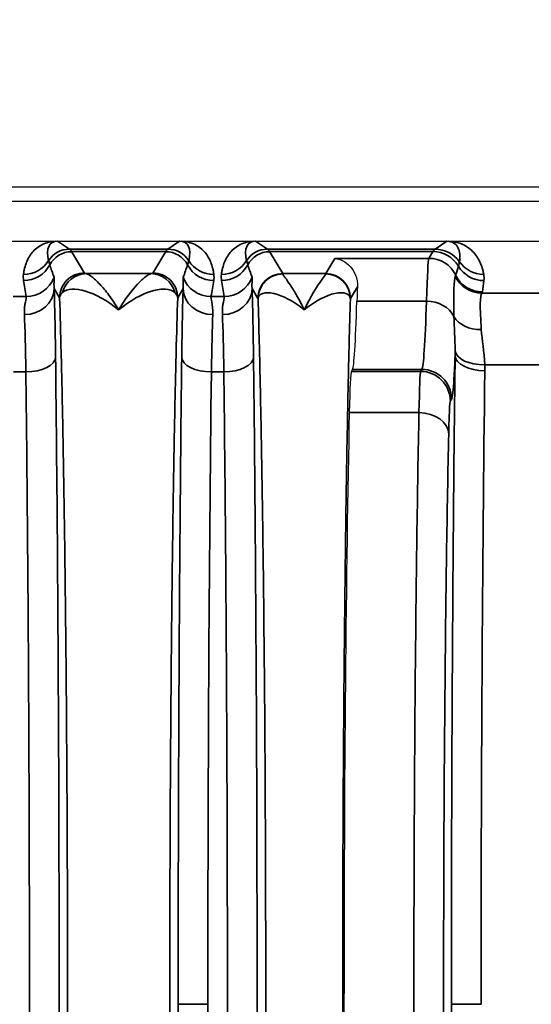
# Model space of a CAD drawing. Header units: millimetres. Extents: x 399 to 6233, y -1870 to 1602.
# Tile 707 of 711: x 6069 to 6079, y 330 to 349. Entities that reach past the tile are written whole.
import ezdxf

# ---------------------------------------------------------------- set-up
doc = ezdxf.new("R2010")
doc.units = ezdxf.units.MM
for name, color, linetype, lineweight in [('AM_5', 3, 'Continuous', 25), ('可見 (ISO)', 7, 'Continuous', 25), ('窄部可見 (ISO)', 7, 'Continuous', 35)]:
    doc.layers.add(name, color=color, linetype=linetype, lineweight=lineweight)
doc.styles.add('尺寸標註', font='romans.shx', dxfattribs={"bigfont": 'CHINESET.SHX'})
doc.dimstyles.new('CNS1$0', dxfattribs={"dimtxt": 2.5, "dimasz": 2.5, "dimexe": 1, "dimexo": 1, "dimgap": 1.5, "dimtad": 1, "dimtoh": 1, "dimdec": 1, "dimdsep": 46, "dimtxsty": '尺寸標註', "dimcen": 0, "dimclrd": 2, "dimclre": 2, "dimclrt": 1, "dimadec": 0, "dimazin": 2, "dimtp": 0.1, "dimtm": 0.1, "dimtfac": 0.71, "dimtdec": 1, "dimtmove": 0, "dimatfit": 0, "dimfxl": 0, "dimlwd": 13, "dimlwe": 13, "dimarcsym": 0})

# ---------------------------------------------------------------- blocks, each defined once
blk = doc.blocks.new('*D355')
at = {"layer": 'AM_5', "color": 2, "lineweight": 13}
for p, q in [((5942.878, 336.403), (5942.878, 359.702)), ((6103.598, 330.553), (6103.598, 359.702)), ((6101.098, 358.702), (5945.378, 358.702))]:
    blk.add_line(p, q, dxfattribs=at)
at = {"layer": 'AM_5', "color": 2, "lineweight": -2}
for points in [[(5945.378, 359.119), (5945.378, 358.285), (5942.878, 358.702)], [(6101.098, 359.119), (6101.098, 358.285), (6103.598, 358.702)]]:
    blk.add_solid(points, dxfattribs=at)
at = {"layer": 'Defpoints', "color": 0, "lineweight": -2}
for p in [(5942.878, 358.702), (5942.878, 335.403), (6103.598, 329.553)]:
    blk.add_point(p, dxfattribs=at)
at = {"layer": 'AM_5', "color": 1, "insert": (6023.238, 361.452), "char_height": 2.5, "attachment_point": 5, "style": '尺寸標註'}
blk.add_mtext('160.7', dxfattribs=at)

msp = doc.modelspace()

# ---------------------------------------------------------------- linework, layer by layer
at = {"layer": '可見 (ISO)'}
for p, q in [((5978.898, 346.053), (6091.898, 346.053)), ((6087.648, 345.753), (5983.148, 345.753)), ((5983.148, 344.953), (6087.648, 344.953)), ((6076.889, 344.303), (6076.889, 344.303)), ((6075.35, 342.326), (6075.374, 342.367))]:
    msp.add_line(p, q, dxfattribs=at)
for centre, major_axis, ratio, start_param, end_param in [((6075.521, 339.609), (0, 5.001), 0.020942, 0.485675, 0.596874), ((6075.368, 350.362), (0, -8), 0.020947, 0.034907, 0.596976), ((6075.352, 339.328), (0, 3), 0.020947, 0.034907, 0.763507), ((6075.548, 329.553), (0, 16.531), 0.020947, 0.763507, 2.378086)]:
    msp.add_ellipse(centre, major_axis=major_axis, ratio=ratio, start_param=start_param, end_param=end_param, dxfattribs=at)
for points, knots in [([(6069.379, 344.953), (6069.386, 344.953), (6069.394, 344.953), (6069.4, 344.953), (6069.406, 344.953), (6069.411, 344.953), (6069.415, 344.953)], [0.00000000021, 0.00000000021, 0.00000000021, 0.00000000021, 0.00002113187, 0.00002113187, 0.00002113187, 0.0000394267, 0.0000394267, 0.0000394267, 0.0000394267]), ([(6071.881, 344.953), (6071.885, 344.953), (6071.89, 344.953), (6071.896, 344.953), (6071.903, 344.953), (6071.91, 344.953), (6071.917, 344.953)], [-0.00000491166, -0.00000491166, -0.00000491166, -0.00000491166, 0.00001268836, 0.00001268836, 0.00001268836, 0.00003478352, 0.00003478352, 0.00003478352, 0.00003478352]), ([(6073.379, 344.953), (6073.386, 344.953), (6073.394, 344.953), (6073.4, 344.953), (6073.406, 344.953), (6073.411, 344.953), (6073.415, 344.953)], [0.00000000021, 0.00000000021, 0.00000000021, 0.00000000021, 0.00002113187, 0.00002113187, 0.00002113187, 0.0000394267, 0.0000394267, 0.0000394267, 0.0000394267]), ([(6077.281, 344.953), (6077.281, 344.953), (6077.282, 344.953), (6077.282, 344.953), (6077.282, 344.953), (6077.282, 344.953), (6077.282, 344.953), (6077.282, 344.953), (6077.285, 344.953), (6077.292, 344.953), (6077.295, 344.953), (6077.305, 344.953), (6077.312, 344.953), (6077.319, 344.953)], [-0.005146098, -0.005146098, -0.005146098, -0.005146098, -0.004810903, -0.004810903, -0.004628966, -0.004628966, -0.004600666, -0.004600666, -0.003063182, -0.003063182, -0.002040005, -0.002040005, 0, 0, 0, 0]), ([(6075.018, 344.607), (6075.121, 344.595), (6075.235, 344.543), (6075.414, 344.346), (6075.479, 344.203), (6075.472, 344.032)], [-0.6655719, -0.6655719, -0.6655719, -0.6655719, -0.555783, -0.555783, -0.4460779, -0.4460779, -0.4460779, -0.4460779])]:
    msp.add_open_spline(points, degree=3, knots=knots, dxfattribs=at)
at = {"layer": '窄部可見 (ISO)'}
for p, q in [((6069.415, 344.953), (6069.654, 344.794)), ((6069.654, 344.794), (6071.643, 344.794)), ((6071.643, 344.794), (6071.881, 344.953)), ((6073.415, 344.953), (6073.654, 344.794)), ((6073.654, 344.794), (6077.043, 344.794)), ((6077.043, 344.794), (6077.281, 344.953)), ((6071.599, 344.743), (6069.698, 344.743)), ((6069.698, 344.743), (6069.956, 344.312)), ((6071.341, 344.312), (6071.599, 344.743)), ((6076.999, 344.743), (6073.698, 344.743)), ((6073.698, 344.743), (6073.963, 344.3)), ((6074.833, 344.3), (6075.018, 344.607)), ((6075.018, 344.607), (6076.918, 344.607)), ((6076.918, 344.607), (6076.999, 344.743)), ((6069.992, 344.3), (6071.305, 344.3)), ((6073.963, 344.3), (6074.833, 344.3)), ((6069.456, 343.813), (6069.345, 343.998)), ((6071.952, 343.998), (6071.841, 343.813)), ((6073.463, 343.8), (6073.345, 343.998)), ((6075.472, 344.032), (6075.333, 343.8)), ((6068.514, 343.838), (6068.782, 343.838)), ((6072.514, 343.838), (6072.782, 343.838)), ((6077.986, 343.908), (6079.275, 343.908)), ((6075.462, 343.746), (6076.869, 343.746)), ((6079.248, 342.462), (6078.046, 342.462)), ((6068.774, 342.315), (6068.523, 342.315)), ((6072.774, 342.315), (6072.523, 342.315)), ((6075.35, 342.326), (6076.75, 342.326)), ((6076.774, 342.367), (6075.374, 342.367)), ((6076.75, 342.326), (6076.774, 342.367)), ((6077.374, 341.767), (6077.35, 341.727)), ((6076.717, 341.496), (6075.309, 341.496)), ((6072.451, 329.553), (6071.851, 329.553)), ((6077.972, 329.553), (6077.372, 329.553))]:
    msp.add_line(p, q, dxfattribs=at)
for centre, major_axis, ratio, start_param, end_param in [((6069.929, 344.111), (-0.641, 0.802), 0.399262, 5.974018, 6.980681), ((6069.654, 344.294), (-0.277, -0.416), 0.999683, 3.729704, 4.736367), ((6069.625, 244.76), (0, 100.043), 0.020838, 6.248286, 6.269226), ((6071.672, 244.76), (0, 100.043), 0.020838, 0.01396, 0.034899), ((6071.643, 344.294), (0.277, -0.416), 0.999683, 1.546818, 2.553481), ((6071.368, 344.111), (0.641, 0.802), 0.399262, 5.585689, 6.592352), ((6073.929, 344.111), (-0.641, 0.802), 0.399262, 5.974018, 6.980681), ((6073.654, 344.294), (0.277, 0.416), 0.999683, 0.588111, 1.594775), ((6073.625, 244.76), (0, 100.043), 0.020838, 6.248286, 6.269226), ((6077.072, 244.76), (0, 100.043), 0.020817, 0.01396, 0.034899), ((6077.043, 344.194), (-0.333, 0.499), 0.999683, 4.734949, 5.695074), ((6069.698, 344.243), (-0.429, -0.257), 0.999172, 4.17245, 5.254458), ((6071.599, 344.243), (0.429, -0.257), 0.999172, 1.028727, 2.110736), ((6073.698, 344.243), (0.429, 0.257), 0.999172, 1.030857, 2.112865), ((6076.916, 340.493), (0.005, 4.117), 0.020059, 0.038066, 0.660084), ((6076.918, 344.008), (-0.515, 0.309), 0.999172, 4.133206, 5.252328), ((6076.999, 344.143), (-0.515, 0.309), 0.999172, 4.221065, 5.252328), ((6068.725, 344.882), (0.595, -0.075), 0.998245, 4.838078, 5.844438), ((6068.727, 344.758), (0.594, 0.083), 0.998238, 4.573579, 5.655239), ((6070.151, 343.488), (-1.006, 2.097), 0.194686, 0.988663, 1.119241), ((6071.146, 343.488), (1.006, 2.097), 0.194686, 5.163945, 5.294522), ((6072.57, 344.758), (-0.594, 0.083), 0.998238, 0.627947, 1.709607), ((6072.572, 344.882), (-0.595, -0.075), 0.998245, 0.438747, 1.445107), ((6072.725, 344.882), (-0.595, 0.075), 0.998245, 1.696485, 2.702846), ((6072.727, 344.758), (-0.594, -0.083), 0.998238, 1.431986, 2.513646), ((6074.151, 343.488), (-1.006, 2.097), 0.194686, 0.988663, 1.119241), ((3217.528, 347.013), (2860.258, -0.716), 0.046839, 6.268046, 6.269403), ((6078.028, 344.758), (-0.596, 0.067), 0.99825, 0.651925, 1.682859), ((6078.026, 344.882), (-0.591, -0.105), 0.998218, 0.435215, 1.395105), ((6068.782, 344.437), (0.588, 0.12), 0.998201, 4.511525, 5.723718), ((6069.992, 343.8), (0.093, 0.491), 0.982993, 0.191203, 1.520008), ((6071.305, 343.8), (-0.093, 0.491), 0.982993, 4.763177, 6.091983), ((6072.514, 344.437), (-0.588, 0.12), 0.998201, 0.559467, 1.77166), ((6072.782, 344.437), (-0.588, -0.12), 0.998201, 1.369933, 2.582126), ((6073.963, 343.8), (0.429, 0.257), 0.999172, 1.030857, 2.600922), ((6073.962, 341.302), (0, 3), 0.017456, 6.206505, 6.248279), ((6074.835, 341.302), (0, 3), 0.017456, 0.034907, 0.07668), ((6074.831, 343.794), (0.482, -0.132), 0.996844, 0.266973, 1.836165), ((6074.833, 343.8), (-0.429, 0.257), 0.999172, 3.682263, 5.252328), ((6073.287, 336.67), (4.172, 7.61), 0.009939, 6.191319, 6.234418), ((6077.986, 344.507), (-0.462, 0.383), 0.997094, 1.147203, 2.260656), ((6077.997, 344.53), (-0.593, 0.094), 0.998229, 0.609389, 1.728149), ((6069.503, 343.404), (0.587, -1.898), 0.297416, 4.213099, 4.391173), ((6068.745, 343.998), (0.6, 0.023), 0.876399, 4.678969, 6.239685), ((6069.318, 341.321), (-0.007, 3.096), 0.02085, 5.141677, 5.75691), ((6071.979, 341.321), (0.007, 3.096), 0.02085, 0.526276, 1.141508), ((6072.552, 343.998), (-0.6, 0.023), 0.876399, 0.0435, 1.604216), ((6071.793, 343.404), (-0.587, -1.898), 0.297416, 1.892012, 2.070087), ((6073.503, 343.404), (0.587, -1.898), 0.297416, 4.213099, 4.391173), ((6072.745, 343.998), (0.6, 0.023), 0.876399, 4.678969, 6.239685), ((6073.318, 341.321), (-0.007, 3.096), 0.02085, 5.141677, 5.75691), ((6077.154, 343.27), (-0.629, -2.073), 0.310752, 1.987716, 2.105822), ((6073.46, 341.979), (-0.002, -1.823), 0.02465, 3.05168, 3.10063), ((6075.337, 342.048), (0.002, -1.753), 0.025123, 3.183353, 3.233238), ((6067.927, 343.937), (10.07, 0), 0.058758, 6.234735, 6.273976), ((6076.768, 350.365), (0, -8.003), 0.022512, 0.034888, 0.596845), ((6076.869, 343.249), (-0.6, 0.018), 0.826915, 3.562919, 4.737867), ((6068.718, 341.241), (0.007, -2.58), 0.02502, 2.000071, 2.615298), ((6072.578, 341.241), (-0.007, -2.58), 0.02502, 3.667887, 4.283115), ((6072.718, 341.241), (0.007, -2.58), 0.02502, 2.000071, 2.615298), ((6077.976, 343.621), (-0.599, -0.031), 0.751758, 0.356231, 1.532192), ((6068.774, 342.61), (0.6, 0.007), 0.49083, 4.706597, 6.259146), ((6072.523, 342.61), (-0.6, 0.007), 0.49083, 0.024039, 1.576589), ((6072.774, 342.61), (0.6, 0.007), 0.49083, 4.706597, 6.259146), ((6078.047, 342.645), (-0.6, 0.007), 0.511389, 0.024373, 1.577171), ((6078.046, 342.772), (-0.6, -0.017), 0.516223, 0.059539, 1.556187), ((6073.008, 329.553), (0, -26), 0.02143, 4.199317, 4.712389), ((6076.75, 341.727), (-0.515, 0.309), 0.999172, 3.682263, 5.252328), ((6076.774, 341.767), (-0.515, 0.309), 0.999172, 3.682263, 5.252328), ((6078.508, 329.553), (0, -25), 0.02145, 4.175555, 4.712389), ((6076.717, 341.062), (0.6, -0.013), 0.722333, 0.030288, 1.586603), ((6073.008, 329.553), (0, -26), 0.02143, 4.712389, 5.225461)]:
    msp.add_ellipse(centre, major_axis=major_axis, ratio=ratio, start_param=start_param, end_param=end_param, dxfattribs=at)
for points, knots in [([(6068.725, 344.283), (6068.728, 344.306), (6068.731, 344.328), (6068.735, 344.349), (6068.739, 344.371), (6068.744, 344.391), (6068.749, 344.411), (6068.759, 344.452), (6068.772, 344.493), (6068.788, 344.531), (6068.82, 344.611), (6068.865, 344.685), (6068.921, 344.747), (6068.981, 344.813), (6069.054, 344.865), (6069.135, 344.899), (6069.179, 344.918), (6069.224, 344.932), (6069.271, 344.941), (6069.307, 344.947), (6069.343, 344.951), (6069.379, 344.953)], [2.1358688, 2.1358688, 2.1358688, 2.1358688, 2.1945542, 2.1945542, 2.1945542, 2.25329, 2.25329, 2.25329, 2.3713058, 2.3713058, 2.3713058, 2.612508, 2.612508, 2.612508, 2.8678155, 2.8678155, 2.8678155, 3.004742, 3.004742, 3.004742, 3.1094244, 3.1094244, 3.1094244, 3.1094244]), ([(6071.917, 344.953), (6071.954, 344.951), (6071.99, 344.947), (6072.026, 344.941), (6072.072, 344.932), (6072.118, 344.918), (6072.161, 344.899), (6072.243, 344.865), (6072.316, 344.813), (6072.375, 344.747), (6072.432, 344.685), (6072.476, 344.611), (6072.509, 344.531), (6072.525, 344.493), (6072.538, 344.452), (6072.548, 344.411), (6072.553, 344.391), (6072.558, 344.371), (6072.562, 344.349), (6072.566, 344.328), (6072.569, 344.306), (6072.572, 344.283)], [0.0321682, 0.0321682, 0.0321682, 0.0321682, 0.1368507, 0.1368507, 0.1368507, 0.2737771, 0.2737771, 0.2737771, 0.5290847, 0.5290847, 0.5290847, 0.7702868, 0.7702868, 0.7702868, 0.8883026, 0.8883026, 0.8883026, 0.9470384, 0.9470384, 0.9470384, 1.0057239, 1.0057239, 1.0057239, 1.0057239]), ([(6072.725, 344.283), (6072.728, 344.306), (6072.731, 344.328), (6072.735, 344.349), (6072.739, 344.371), (6072.744, 344.391), (6072.749, 344.411), (6072.759, 344.452), (6072.772, 344.493), (6072.788, 344.531), (6072.82, 344.611), (6072.865, 344.685), (6072.921, 344.747), (6072.981, 344.813), (6073.054, 344.865), (6073.135, 344.899), (6073.179, 344.918), (6073.224, 344.932), (6073.271, 344.941), (6073.307, 344.947), (6073.343, 344.951), (6073.379, 344.953)], [5.2774615, 5.2774615, 5.2774615, 5.2774615, 5.3361469, 5.3361469, 5.3361469, 5.3948827, 5.3948827, 5.3948827, 5.5128985, 5.5128985, 5.5128985, 5.7541006, 5.7541006, 5.7541006, 6.0094082, 6.0094082, 6.0094082, 6.1463346, 6.1463346, 6.1463346, 6.2510171, 6.2510171, 6.2510171, 6.2510171]), ([(6077.534, 344.538), (6077.536, 344.552), (6077.538, 344.565), (6077.539, 344.578), (6077.54, 344.591), (6077.541, 344.604), (6077.542, 344.617), (6077.543, 344.643), (6077.542, 344.668), (6077.54, 344.692), (6077.536, 344.743), (6077.524, 344.788), (6077.504, 344.826), (6077.484, 344.867), (6077.454, 344.899), (6077.417, 344.92), (6077.378, 344.942), (6077.332, 344.953), (6077.281, 344.953)], [2.1824074, 2.1824074, 2.1824074, 2.1824074, 2.2369219, 2.2369219, 2.2369219, 2.2918591, 2.2918591, 2.2918591, 2.4032229, 2.4032229, 2.4032229, 2.6337552, 2.6337552, 2.6337552, 2.879414, 2.879414, 2.879414, 3.1424948, 3.1424948, 3.1424948, 3.1424948]), ([(6077.319, 344.953), (6077.406, 344.949), (6077.493, 344.932), (6077.573, 344.9), (6077.658, 344.866), (6077.735, 344.815), (6077.8, 344.749), (6077.861, 344.688), (6077.911, 344.614), (6077.949, 344.533), (6077.967, 344.493), (6077.982, 344.452), (6077.995, 344.41), (6078.001, 344.39), (6078.007, 344.369), (6078.012, 344.348), (6078.017, 344.327), (6078.022, 344.305), (6078.026, 344.283)], [3.1723513, 3.1723513, 3.1723513, 3.1723513, 3.4034885, 3.4034885, 3.4034885, 3.6496995, 3.6496995, 3.6496995, 3.8803063, 3.8803063, 3.8803063, 3.9915494, 3.9915494, 3.9915494, 4.0463878, 4.0463878, 4.0463878, 4.1007779, 4.1007779, 4.1007779, 4.1007779]), ([(6069.232, 344.561), (6069.234, 344.55), (6069.238, 344.537), (6069.242, 344.524), (6069.246, 344.509), (6069.251, 344.494), (6069.256, 344.477)], [0, 0, 0, 0, 0.001000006, 0.001000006, 0.001000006, 0.00208995, 0.00208995, 0.00208995, 0.00208995]), ([(6072.04, 344.477), (6072.045, 344.493), (6072.05, 344.507), (6072.054, 344.52), (6072.058, 344.535), (6072.062, 344.549), (6072.065, 344.561)], [0, 0, 0, 0, 0.001000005, 0.001000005, 0.001000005, 0.002089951, 0.002089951, 0.002089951, 0.002089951]), ([(6073.232, 344.561), (6073.234, 344.55), (6073.238, 344.537), (6073.242, 344.524), (6073.246, 344.509), (6073.251, 344.494), (6073.256, 344.477)], [0, 0, 0, 0, 0.001000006, 0.001000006, 0.001000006, 0.00208995, 0.00208995, 0.00208995, 0.00208995]), ([(6077.514, 344.451), (6077.519, 344.469), (6077.524, 344.487), (6077.528, 344.503), (6077.53, 344.515), (6077.533, 344.527), (6077.534, 344.538)], [0, 0, 0, 0, 0.001200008, 0.001200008, 0.001200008, 0.002089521, 0.002089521, 0.002089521, 0.002089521]), ([(6069.344, 344.227), (6069.348, 344.215), (6069.348, 344.191), (6069.345, 344.153), (6069.345, 344.152), (6069.345, 344.151), (6069.345, 344.15), (6069.343, 344.113), (6069.339, 344.063), (6069.345, 343.998)], [0, 0, 0, 0, 0.000774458, 0.000774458, 0.000774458, 0.000793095, 0.000793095, 0.000793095, 0.001548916, 0.001548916, 0.001548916, 0.001548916]), ([(6069.956, 344.312), (6069.825, 344.312), (6069.695, 344.258), (6069.602, 344.166), (6069.51, 344.073), (6069.456, 343.943), (6069.456, 343.813)], [0, 0, 0, 0, 0.5, 0.5, 0.5, 1, 1, 1, 1]), ([(6069.992, 344.3), (6070.019, 344.293), (6070.059, 344.272), (6070.106, 344.236), (6070.153, 344.2), (6070.208, 344.15), (6070.266, 344.087), (6070.325, 344.025), (6070.387, 343.951), (6070.451, 343.865), (6070.515, 343.779), (6070.582, 343.679), (6070.648, 343.571)], [0, 0, 0, 0, 0.000534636, 0.000534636, 0.000534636, 0.001069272, 0.001069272, 0.001069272, 0.001603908, 0.001603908, 0.001603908, 0.002138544, 0.002138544, 0.002138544, 0.002138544]), ([(6070.648, 343.571), (6070.781, 343.789), (6070.913, 343.963), (6071.089, 344.15), (6071.144, 344.2), (6071.238, 344.272), (6071.278, 344.293), (6071.305, 344.3)], [-0.000011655, -0.000011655, -0.000011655, -0.000011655, 0.001067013, 0.001067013, 0.001606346, 0.001606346, 0.00214568, 0.00214568, 0.00214568, 0.00214568]), ([(6071.341, 344.312), (6071.472, 344.312), (6071.602, 344.258), (6071.694, 344.166), (6071.787, 344.073), (6071.841, 343.943), (6071.841, 343.813)], [0, 0, 0, 0, 0.5, 0.5, 0.5, 1, 1, 1, 1]), ([(6071.952, 343.998), (6071.957, 344.064), (6071.954, 344.114), (6071.951, 344.151), (6071.951, 344.152), (6071.951, 344.152), (6071.951, 344.153), (6071.949, 344.191), (6071.948, 344.215), (6071.953, 344.227)], [0, 0, 0, 0, 0.000759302, 0.000759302, 0.000759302, 0.000774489, 0.000774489, 0.000774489, 0.001548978, 0.001548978, 0.001548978, 0.001548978]), ([(6073.344, 344.227), (6073.348, 344.215), (6073.348, 344.191), (6073.345, 344.153), (6073.345, 344.152), (6073.345, 344.151), (6073.345, 344.15), (6073.343, 344.113), (6073.339, 344.063), (6073.345, 343.998)], [0, 0, 0, 0, 0.000774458, 0.000774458, 0.000774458, 0.000793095, 0.000793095, 0.000793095, 0.001548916, 0.001548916, 0.001548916, 0.001548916]), ([(6073.466, 343.795), (6073.466, 343.925), (6073.52, 344.054), (6073.612, 344.146), (6073.705, 344.239), (6073.835, 344.292), (6073.966, 344.293)], [0.0001763, 0.0001763, 0.0001763, 0.0001763, 0.5, 0.5, 0.5, 1, 1, 1, 1]), ([(6073.966, 344.293), (6073.966, 344.292), (6073.966, 344.292), (6073.966, 344.291), (6073.966, 344.291), (6073.966, 344.289), (6073.967, 344.288), (6073.968, 344.286), (6073.969, 344.284), (6073.97, 344.282), (6073.973, 344.277), (6073.976, 344.272), (6073.98, 344.265), (6073.989, 344.253), (6074, 344.237), (6074.014, 344.217), (6074.042, 344.179), (6074.079, 344.128), (6074.12, 344.066), (6074.16, 344.005), (6074.205, 343.933), (6074.252, 343.85), (6074.3, 343.767), (6074.35, 343.673), (6074.398, 343.571)], [0, 0, 0, 0, 0.000015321, 0.000015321, 0.000015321, 0.000050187, 0.000050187, 0.000050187, 0.000112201, 0.000112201, 0.000112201, 0.000236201, 0.000236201, 0.000236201, 0.000484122, 0.000484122, 0.000484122, 0.000978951, 0.000978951, 0.000978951, 0.001470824, 0.001470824, 0.001470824, 0.001961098, 0.001961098, 0.001961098, 0.001961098]), ([(6074.398, 343.571), (6074.497, 343.776), (6074.595, 343.943), (6074.717, 344.127), (6074.754, 344.178), (6074.809, 344.254), (6074.828, 344.28), (6074.831, 344.293)], [-0.000011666, -0.000011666, -0.000011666, -0.000011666, 0.000975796, 0.000975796, 0.001469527, 0.001469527, 0.001963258, 0.001963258, 0.001963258, 0.001963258]), ([(6077.423, 343.435), (6077.419, 343.664), (6077.418, 343.853), (6077.422, 343.989), (6077.426, 344.125), (6077.435, 344.212), (6077.448, 344.244)], [0.001060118, 0.001060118, 0.001060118, 0.001060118, 0.002188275, 0.002188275, 0.002188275, 0.003316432, 0.003316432, 0.003316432, 0.003316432]), ([(6070.648, 343.571), (6070.413, 343.759), (6070.181, 343.887), (6069.977, 343.948), (6069.773, 344.008), (6069.602, 343.999), (6069.514, 343.917)], [-0.000011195, -0.000011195, -0.000011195, -0.000011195, 0.001104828, 0.001104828, 0.001104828, 0.002220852, 0.002220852, 0.002220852, 0.002220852]), ([(6071.782, 343.917), (6071.738, 343.958), (6071.673, 343.981), (6071.594, 343.986), (6071.515, 343.991), (6071.421, 343.978), (6071.321, 343.948), (6071.119, 343.888), (6070.884, 343.76), (6070.648, 343.571)], [0, 0, 0, 0, 0.000558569, 0.000558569, 0.000558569, 0.001117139, 0.001117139, 0.001117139, 0.002234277, 0.002234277, 0.002234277, 0.002234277]), ([(6068.745, 343.472), (6068.74, 343.58), (6068.753, 343.664), (6068.776, 343.786), (6068.786, 343.824), (6068.782, 343.838)], [0, 0, 0, 0, 0.000661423, 0.000661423, 0.001322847, 0.001322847, 0.001322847, 0.001322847]), ([(6069.456, 315.293), (6069.467, 315.64), (6069.477, 316.013), (6069.487, 316.402), (6069.488, 316.465), (6069.49, 316.53), (6069.492, 316.595), (6069.503, 317.059), (6069.513, 317.555), (6069.523, 318.074), (6069.533, 318.592), (6069.542, 319.136), (6069.55, 319.706), (6069.559, 320.276), (6069.567, 320.873), (6069.573, 321.489), (6069.576, 321.75), (6069.579, 322.014), (6069.582, 322.281), (6069.585, 322.645), (6069.589, 323.015), (6069.592, 323.39), (6069.597, 324.041), (6069.601, 324.712), (6069.605, 325.396), (6069.612, 326.766), (6069.616, 328.152), (6069.616, 329.553), (6069.616, 330.954), (6069.612, 332.34), (6069.605, 333.71), (6069.599, 334.79), (6069.591, 335.83), (6069.582, 336.825), (6069.579, 337.092), (6069.576, 337.356), (6069.573, 337.617), (6069.567, 338.233), (6069.559, 338.83), (6069.55, 339.4), (6069.542, 339.969), (6069.533, 340.513), (6069.523, 341.032), (6069.513, 341.551), (6069.503, 342.047), (6069.492, 342.511), (6069.49, 342.576), (6069.488, 342.641), (6069.487, 342.704), (6069.477, 343.093), (6069.467, 343.466), (6069.456, 343.813)], [0.0267397, 0.0267397, 0.0267397, 0.0267397, 0.0775919, 0.0775919, 0.0775919, 0.0858976, 0.0858976, 0.0858976, 0.1450554, 0.1450554, 0.1450554, 0.2042133, 0.2042133, 0.2042133, 0.2633711, 0.2633711, 0.2633711, 0.2884173, 0.2884173, 0.2884173, 0.322529, 0.322529, 0.322529, 0.3816868, 0.3816868, 0.3816868, 0.5, 0.5, 0.5, 0.6183182, 0.6183182, 0.6183182, 0.7115983, 0.7115983, 0.7115983, 0.7366339, 0.7366339, 0.7366339, 0.7957918, 0.7957918, 0.7957918, 0.8549496, 0.8549496, 0.8549496, 0.9141075, 0.9141075, 0.9141075, 0.9224155, 0.9224155, 0.9224155, 0.9732653, 0.9732653, 0.9732653, 0.9732653]), ([(6071.841, 343.813), (6071.83, 343.466), (6071.82, 343.093), (6071.81, 342.704), (6071.808, 342.641), (6071.807, 342.576), (6071.805, 342.511), (6071.794, 342.047), (6071.783, 341.551), (6071.773, 341.032), (6071.764, 340.514), (6071.755, 339.97), (6071.746, 339.4), (6071.738, 338.831), (6071.73, 338.233), (6071.723, 337.617), (6071.72, 337.356), (6071.718, 337.092), (6071.715, 336.825), (6071.711, 336.461), (6071.708, 336.091), (6071.705, 335.716), (6071.7, 335.065), (6071.695, 334.395), (6071.692, 333.71), (6071.685, 332.34), (6071.681, 330.954), (6071.681, 329.553), (6071.681, 328.152), (6071.685, 326.767), (6071.692, 325.396), (6071.697, 324.316), (6071.705, 323.276), (6071.715, 322.281), (6071.718, 322.014), (6071.72, 321.75), (6071.723, 321.489), (6071.73, 320.873), (6071.738, 320.276), (6071.746, 319.706), (6071.755, 319.137), (6071.764, 318.593), (6071.773, 318.074), (6071.783, 317.555), (6071.794, 317.059), (6071.805, 316.595), (6071.807, 316.53), (6071.808, 316.465), (6071.81, 316.402), (6071.82, 316.013), (6071.83, 315.64), (6071.841, 315.293)], [0.0267397, 0.0267397, 0.0267397, 0.0267397, 0.0775919, 0.0775919, 0.0775919, 0.0858976, 0.0858976, 0.0858976, 0.1450554, 0.1450554, 0.1450554, 0.2042133, 0.2042133, 0.2042133, 0.2633711, 0.2633711, 0.2633711, 0.2884173, 0.2884173, 0.2884173, 0.322529, 0.322529, 0.322529, 0.3816868, 0.3816868, 0.3816868, 0.5, 0.5, 0.5, 0.6183182, 0.6183182, 0.6183182, 0.7115983, 0.7115983, 0.7115983, 0.7366339, 0.7366339, 0.7366339, 0.7957918, 0.7957918, 0.7957918, 0.8549496, 0.8549496, 0.8549496, 0.9141075, 0.9141075, 0.9141075, 0.9224155, 0.9224155, 0.9224155, 0.9732653, 0.9732653, 0.9732653, 0.9732653]), ([(6071.841, 343.813), (6071.841, 343.813), (6071.84, 343.817), (6071.84, 343.819), (6071.84, 343.821), (6071.839, 343.823), (6071.839, 343.825), (6071.838, 343.829), (6071.837, 343.834), (6071.836, 343.838), (6071.833, 343.847), (6071.829, 343.856), (6071.824, 343.864), (6071.817, 343.877), (6071.808, 343.89), (6071.796, 343.903), (6071.792, 343.908), (6071.787, 343.912), (6071.782, 343.917)], [-0.00000006, -0.00000006, -0.00000006, -0.00000006, 0.0000257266, 0.0000257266, 0.0000257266, 0.0000544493, 0.0000544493, 0.0000544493, 0.000111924, 0.000111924, 0.000111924, 0.0002271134, 0.0002271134, 0.0002271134, 0.0003995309, 0.0003995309, 0.0003995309, 0.0004594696, 0.0004594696, 0.0004594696, 0.0004594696]), ([(6072.514, 343.838), (6072.511, 343.824), (6072.52, 343.787), (6072.543, 343.665), (6072.557, 343.58), (6072.552, 343.472)], [0, 0, 0, 0, 0.000661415, 0.000661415, 0.001322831, 0.001322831, 0.001322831, 0.001322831]), ([(6072.745, 343.472), (6072.74, 343.58), (6072.753, 343.664), (6072.776, 343.786), (6072.786, 343.824), (6072.782, 343.838)], [0, 0, 0, 0, 0.000661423, 0.000661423, 0.001322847, 0.001322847, 0.001322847, 0.001322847]), ([(6074.398, 343.571), (6074.179, 343.747), (6073.962, 343.858), (6073.788, 343.897), (6073.785, 343.898), (6073.781, 343.899), (6073.778, 343.9), (6073.693, 343.918), (6073.619, 343.919), (6073.564, 343.902), (6073.563, 343.902), (6073.561, 343.901), (6073.559, 343.901), (6073.546, 343.896), (6073.534, 343.891), (6073.523, 343.884), (6073.512, 343.878), (6073.502, 343.87), (6073.494, 343.861), (6073.486, 343.852), (6073.479, 343.841), (6073.474, 343.83), (6073.471, 343.824), (6073.469, 343.817), (6073.468, 343.811), (6073.467, 343.805), (6073.466, 343.797), (6073.466, 343.795)], [-0.000011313, -0.000011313, -0.000011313, -0.000011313, 0.001030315, 0.001030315, 0.001030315, 0.001050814, 0.001050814, 0.001050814, 0.001565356, 0.001565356, 0.001565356, 0.001581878, 0.001581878, 0.001581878, 0.001711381, 0.001711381, 0.001711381, 0.001843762, 0.001843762, 0.001843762, 0.001984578, 0.001984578, 0.001984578, 0.002055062, 0.002055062, 0.002055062, 0.002112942, 0.002112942, 0.002112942, 0.002112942]), ([(6073.466, 315.312), (6073.474, 315.597), (6073.482, 315.9), (6073.49, 316.213), (6073.494, 316.347), (6073.497, 316.484), (6073.5, 316.623), (6073.511, 317.09), (6073.521, 317.589), (6073.531, 318.111), (6073.54, 318.633), (6073.549, 319.18), (6073.557, 319.75), (6073.566, 320.321), (6073.573, 320.918), (6073.58, 321.533), (6073.582, 321.746), (6073.584, 321.96), (6073.586, 322.177), (6073.591, 322.587), (6073.594, 323.004), (6073.598, 323.428), (6073.603, 324.077), (6073.607, 324.744), (6073.61, 325.425), (6073.617, 326.786), (6073.621, 328.162), (6073.621, 329.553), (6073.621, 330.944), (6073.617, 332.32), (6073.61, 333.682), (6073.607, 334.362), (6073.603, 335.029), (6073.598, 335.677), (6073.594, 336.102), (6073.591, 336.519), (6073.586, 336.929), (6073.584, 337.146), (6073.582, 337.36), (6073.58, 337.573), (6073.573, 338.188), (6073.566, 338.785), (6073.557, 339.355), (6073.549, 339.926), (6073.54, 340.472), (6073.531, 340.995), (6073.521, 341.518), (6073.511, 342.016), (6073.5, 342.483), (6073.497, 342.623), (6073.494, 342.76), (6073.49, 342.893), (6073.482, 343.206), (6073.474, 343.509), (6073.466, 343.795)], [0.0264933, 0.0264933, 0.0264933, 0.0264933, 0.0679433, 0.0679433, 0.0679433, 0.0856819, 0.0856819, 0.0856819, 0.1448706, 0.1448706, 0.1448706, 0.2040592, 0.2040592, 0.2040592, 0.2632479, 0.2632479, 0.2632479, 0.2837247, 0.2837247, 0.2837247, 0.3224365, 0.3224365, 0.3224365, 0.3816251, 0.3816251, 0.3816251, 0.5, 0.5, 0.5, 0.6183797, 0.6183797, 0.6183797, 0.6775684, 0.6775684, 0.6775684, 0.7162875, 0.7162875, 0.7162875, 0.736757, 0.736757, 0.736757, 0.7959457, 0.7959457, 0.7959457, 0.8551343, 0.8551343, 0.8551343, 0.914323, 0.914323, 0.914323, 0.9320642, 0.9320642, 0.9320642, 0.9735116, 0.9735116, 0.9735116, 0.9735116]), ([(6075.331, 343.794), (6075.327, 343.846), (6075.293, 343.882), (6075.238, 343.901), (6075.182, 343.919), (6075.106, 343.918), (6075.019, 343.9), (6074.845, 343.862), (6074.622, 343.751), (6074.398, 343.571)], [-0.00000006, -0.00000006, -0.00000006, -0.00000006, 0.000531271, 0.000531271, 0.000531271, 0.001062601, 0.001062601, 0.001062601, 0.002125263, 0.002125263, 0.002125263, 0.002125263]), ([(6075.331, 343.794), (6075.323, 343.509), (6075.314, 343.206), (6075.306, 342.893), (6075.303, 342.76), (6075.3, 342.623), (6075.296, 342.483), (6075.286, 342.016), (6075.275, 341.518), (6075.266, 340.995), (6075.256, 340.473), (6075.247, 339.926), (6075.239, 339.356), (6075.231, 338.785), (6075.224, 338.188), (6075.217, 337.573), (6075.215, 337.36), (6075.212, 337.146), (6075.21, 336.929), (6075.206, 336.519), (6075.202, 336.102), (6075.199, 335.678), (6075.194, 335.029), (6075.19, 334.362), (6075.186, 333.681), (6075.179, 332.32), (6075.176, 330.944), (6075.176, 329.553), (6075.176, 328.162), (6075.179, 326.786), (6075.186, 325.425), (6075.19, 324.744), (6075.194, 324.077), (6075.199, 323.429), (6075.202, 323.004), (6075.206, 322.587), (6075.21, 322.177), (6075.212, 321.961), (6075.215, 321.746), (6075.217, 321.533), (6075.224, 320.918), (6075.231, 320.321), (6075.239, 319.751), (6075.247, 319.18), (6075.256, 318.634), (6075.266, 318.111), (6075.275, 317.588), (6075.286, 317.09), (6075.296, 316.624), (6075.3, 316.484), (6075.303, 316.347), (6075.306, 316.213), (6075.314, 315.9), (6075.323, 315.598), (6075.331, 315.312)], [0.0264933, 0.0264933, 0.0264933, 0.0264933, 0.0679433, 0.0679433, 0.0679433, 0.0856819, 0.0856819, 0.0856819, 0.1448706, 0.1448706, 0.1448706, 0.2040592, 0.2040592, 0.2040592, 0.2632479, 0.2632479, 0.2632479, 0.2837247, 0.2837247, 0.2837247, 0.3224365, 0.3224365, 0.3224365, 0.3816251, 0.3816251, 0.3816251, 0.5, 0.5, 0.5, 0.6183797, 0.6183797, 0.6183797, 0.6775684, 0.6775684, 0.6775684, 0.7162875, 0.7162875, 0.7162875, 0.736757, 0.736757, 0.736757, 0.7959457, 0.7959457, 0.7959457, 0.8551343, 0.8551343, 0.8551343, 0.914323, 0.914323, 0.914323, 0.9320642, 0.9320642, 0.9320642, 0.9735116, 0.9735116, 0.9735116, 0.9735116]), ([(6077.986, 343.908), (6077.966, 343.889), (6077.956, 343.813), (6077.954, 343.564), (6077.963, 343.386), (6077.976, 343.17)], [0, 0, 0, 0, 0.00099613, 0.00099613, 0.001992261, 0.001992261, 0.001992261, 0.001992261]), ([(6069.374, 342.61), (6069.397, 340.628), (6069.415, 338.502), (6069.427, 336.302), (6069.44, 334.102), (6069.446, 331.828), (6069.446, 329.553), (6069.446, 327.278), (6069.44, 325.004), (6069.427, 322.804), (6069.415, 320.604), (6069.397, 318.478), (6069.374, 316.496)], [2.628521, 2.628521, 2.628521, 2.628521, 2.885057, 2.885057, 2.885057, 3.141593, 3.141593, 3.141593, 3.398129, 3.398129, 3.398129, 3.654665, 3.654665, 3.654665, 3.654665]), ([(6071.851, 329.553), (6071.851, 331.828), (6071.857, 334.102), (6071.869, 336.302), (6071.881, 338.502), (6071.899, 340.628), (6071.923, 342.61)], [0, 0, 0, 0, 0.256536, 0.256536, 0.256536, 0.5130721, 0.5130721, 0.5130721, 0.5130721]), ([(6073.374, 342.61), (6073.397, 340.628), (6073.415, 338.502), (6073.427, 336.302), (6073.44, 334.102), (6073.446, 331.828), (6073.446, 329.553), (6073.446, 327.278), (6073.44, 325.004), (6073.427, 322.804), (6073.415, 320.604), (6073.397, 318.478), (6073.374, 316.496)], [2.628521, 2.628521, 2.628521, 2.628521, 2.885057, 2.885057, 2.885057, 3.141593, 3.141593, 3.141593, 3.398129, 3.398129, 3.398129, 3.654665, 3.654665, 3.654665, 3.654665]), ([(6077.372, 329.553), (6077.372, 331.844), (6077.378, 334.134), (6077.391, 336.342), (6077.404, 338.551), (6077.423, 340.677), (6077.447, 342.645)], [0, 0, 0, 0, 0.2684172, 0.2684172, 0.2684172, 0.5368345, 0.5368345, 0.5368345, 0.5368345]), ([(6077.447, 342.645), (6077.44, 342.468), (6077.432, 342.314), (6077.424, 342.187), (6077.408, 341.937), (6077.391, 341.795), (6077.374, 341.767)], [4.255119, 4.255119, 4.255119, 4.255119, 4.3966774, 4.3966774, 4.3966774, 4.6774824, 4.6774824, 4.6774824, 4.6774824]), ([(6068.774, 316.791), (6068.797, 318.728), (6068.815, 320.805), (6068.84, 325.107), (6068.846, 327.33), (6068.846, 331.776), (6068.84, 334), (6068.815, 338.301), (6068.797, 340.378), (6068.774, 342.315)], [2.628521, 2.628521, 2.628521, 2.628521, 2.885057, 2.885057, 3.141593, 3.141593, 3.398129, 3.398129, 3.654665, 3.654665, 3.654665, 3.654665]), ([(6072.774, 316.791), (6072.797, 318.728), (6072.815, 320.805), (6072.84, 325.107), (6072.846, 327.33), (6072.846, 331.776), (6072.84, 334), (6072.815, 338.301), (6072.797, 340.378), (6072.774, 342.315)], [2.628521, 2.628521, 2.628521, 2.628521, 2.885057, 2.885057, 3.141593, 3.141593, 3.398129, 3.398129, 3.654665, 3.654665, 3.654665, 3.654665]), ([(6077.35, 341.727), (6077.344, 341.717), (6077.338, 341.653), (6077.327, 341.426), (6077.321, 341.264), (6077.317, 341.062)], [1.6057029, 1.6057029, 1.6057029, 1.6057029, 1.9700029, 1.9700029, 2.3343029, 2.3343029, 2.3343029, 2.3343029]), ([(6076.717, 317.611), (6076.701, 318.38), (6076.686, 319.23), (6076.674, 320.144), (6076.661, 321.059), (6076.65, 322.037), (6076.641, 323.06), (6076.632, 324.083), (6076.625, 325.15), (6076.621, 326.239), (6076.616, 327.329), (6076.614, 328.441), (6076.614, 329.553), (6076.614, 330.665), (6076.616, 331.777), (6076.621, 332.867), (6076.625, 333.956), (6076.632, 335.023), (6076.641, 336.046), (6076.65, 337.069), (6076.661, 338.047), (6076.674, 338.962), (6076.686, 339.876), (6076.701, 340.727), (6076.717, 341.496)], [2.334303, 2.334303, 2.334303, 2.334303, 2.536125, 2.536125, 2.536125, 2.737948, 2.737948, 2.737948, 2.93977, 2.93977, 2.93977, 3.141593, 3.141593, 3.141593, 3.343415, 3.343415, 3.343415, 3.545238, 3.545238, 3.545238, 3.74706, 3.74706, 3.74706, 3.948882, 3.948882, 3.948882, 3.948882]), ([(6077.317, 341.062), (6077.301, 340.321), (6077.286, 339.502), (6077.261, 337.739), (6077.25, 336.796), (6077.232, 334.825), (6077.225, 333.797), (6077.216, 331.697), (6077.214, 330.625), (6077.214, 328.481), (6077.216, 327.41), (6077.225, 325.31), (6077.232, 324.281), (6077.25, 322.31), (6077.261, 321.367), (6077.286, 319.605), (6077.301, 318.785), (6077.317, 318.044)], [2.334303, 2.334303, 2.334303, 2.334303, 2.536125, 2.536125, 2.737948, 2.737948, 2.93977, 2.93977, 3.141593, 3.141593, 3.343415, 3.343415, 3.545238, 3.545238, 3.74706, 3.74706, 3.948882, 3.948882, 3.948882, 3.948882]), ([(6071.923, 316.496), (6071.899, 318.478), (6071.881, 320.604), (6071.869, 322.804), (6071.857, 325.004), (6071.851, 327.278), (6071.851, 329.553)], [5.7701132, 5.7701132, 5.7701132, 5.7701132, 6.0266493, 6.0266493, 6.0266493, 6.2831853, 6.2831853, 6.2831853, 6.2831853]), ([(6077.447, 316.461), (6077.423, 318.429), (6077.404, 320.555), (6077.391, 322.764), (6077.378, 324.972), (6077.372, 327.262), (6077.372, 329.553)], [5.7463508, 5.7463508, 5.7463508, 5.7463508, 6.0147681, 6.0147681, 6.0147681, 6.2831853, 6.2831853, 6.2831853, 6.2831853])]:
    msp.add_open_spline(points, degree=3, knots=knots, dxfattribs=at)
for points in [[(6068.727, 344.159), (6068.721, 344.201), (6068.719, 344.242), (6068.725, 344.283)], [(6069.956, 344.312), (6069.958, 344.308), (6069.97, 344.304), (6069.992, 344.3)], [(6071.305, 344.3), (6071.327, 344.304), (6071.338, 344.308), (6071.341, 344.312)], [(6072.572, 344.283), (6072.577, 344.242), (6072.576, 344.201), (6072.57, 344.159)], [(6072.727, 344.159), (6072.721, 344.201), (6072.719, 344.242), (6072.725, 344.283)], [(6078.026, 344.283), (6078.033, 344.242), (6078.033, 344.201), (6078.028, 344.159)], [(6069.514, 343.917), (6069.478, 343.882), (6069.459, 343.848), (6069.456, 343.813)], [(6077.448, 342.737), (6077.446, 342.988), (6077.426, 343.216), (6077.423, 343.435)], [(6077.976, 343.17), (6077.989, 342.964), (6078.037, 342.73), (6078.046, 342.462)], [(6077.447, 342.645), (6077.448, 342.676), (6077.448, 342.706), (6077.448, 342.737)], [(6078.046, 342.462), (6078.047, 342.421), (6078.048, 342.38), (6078.047, 342.339)], [(6076.717, 341.496), (6076.726, 341.988), (6076.738, 342.302), (6076.75, 342.326)]]:
    msp.add_open_spline(points, degree=3, dxfattribs=at)

# ---------------------------------------------------------------- dimensions: what is measured, and where the dimension line sits
at = {"layer": 'AM_5'}
dim = msp.add_linear_dim(base=(5942.878, 358.702), p1=(6103.598, 329.553), p2=(5942.878, 335.403), dimstyle='CNS1$0', override={"dimtdec": 3}, dxfattribs=at)
dim.commit()
dim.dimension.update_dxf_attribs({"geometry": '*D355', "text_midpoint": (6023.238, 361.452)})

doc.saveas('drawing.dxf')
